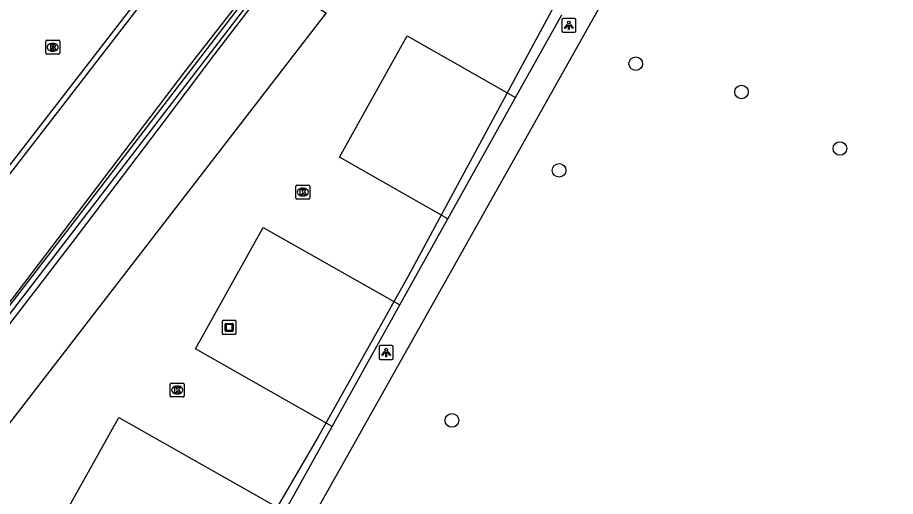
# Model space of a CAD drawing. Extents: x 160664 to 161506, y 382245 to 383288.
# Drawn here: x 161083.7 to 161146.8, y 382764.8 to 382799.2 of the extents above; entities that cross this region are included whole.
import ezdxf

# ---------------------------------------------------------------- set-up
doc = ezdxf.new("R2010")
doc.units = 0
for name, color, linetype in [('IMGEO_Boom', 7, 'Continuous'), ('IMGEO_Kolk', 7, 'Continuous'), ('IMGEO_Kunstobject', 7, 'Continuous'), ('IMGEO_Lichtpunt', 7, 'Continuous'), ('IMGEO_Pand_vergunning_verleend', 7, 'Continuous'), ('IMGEO_Rijbaan_lokaal_open', 7, 'Continuous'), ('IMGEO_Rioolput', 7, 'Continuous'), ('IMGEO_Voetpad_open', 7, 'Continuous')]:
    doc.layers.add(name, color=color, linetype=linetype)

msp = doc.modelspace()

# ---------------------------------------------------------------- linework, layer by layer
at = {"layer": 'IMGEO_Boom'}
for centre in [(161128.098, 382795.864), (161135.692, 382793.832), (161142.763, 382789.768), (161122.587, 382788.196), (161114.884, 382770.233)]:
    msp.add_circle(centre, 0.489, dxfattribs=at)
at = {"layer": 'IMGEO_Kolk'}
for p, q in [((161103.75, 382787.138), (161104.602, 382787.138)), ((161103.675, 382786.212), (161103.675, 382787.064)), ((161104.163, 382786.918), (161104.188, 382786.918)), ((161104.676, 382787.064), (161104.676, 382786.212)), ((161104.602, 382786.138), (161103.75, 382786.138)), ((161104.186, 382786.358), (161104.161, 382786.358)), ((161094.652, 382771.99), (161094.652, 382772.842)), ((161094.727, 382772.916), (161095.579, 382772.916)), ((161095.14, 382772.696), (161095.165, 382772.696)), ((161095.653, 382772.842), (161095.653, 382771.99)), ((161095.163, 382772.136), (161095.138, 382772.136)), ((161095.579, 382771.916), (161094.727, 382771.916))]:
    msp.add_line(p, q, dxfattribs=at)
for points in [[(161103.75, 382787.138), (161104.602, 382787.138)], [(161103.675, 382786.212), (161103.675, 382787.064)], [(161103.996, 382786.838), (161104.119, 382786.838), (161104.119, 382786.687), (161104.249, 382786.838), (161104.413, 382786.838), (161104.267, 382786.687), (161104.42, 382786.438), (161104.268, 382786.438), (161104.183, 382786.602), (161104.119, 382786.535), (161104.119, 382786.438), (161103.996, 382786.438), (161103.996, 382786.838)], [(161104.676, 382787.064), (161104.676, 382786.212)], [(161104.602, 382786.138), (161103.75, 382786.138)], [(161094.652, 382771.99), (161094.652, 382772.842)], [(161094.727, 382772.916), (161095.579, 382772.916)], [(161094.973, 382772.616), (161095.096, 382772.616), (161095.096, 382772.465), (161095.226, 382772.616), (161095.39, 382772.616), (161095.244, 382772.465), (161095.397, 382772.216), (161095.245, 382772.216), (161095.16, 382772.38), (161095.096, 382772.313), (161095.096, 382772.216), (161094.973, 382772.216), (161094.973, 382772.616)], [(161095.653, 382772.842), (161095.653, 382771.99)], [(161095.579, 382771.916), (161094.727, 382771.916)]]:
    msp.add_lwpolyline(points, dxfattribs=at)
for centre, start, end in [((161103.752, 382787.062), 91.55205, 178.44795), ((161103.752, 382787.062), 91.55205, 178.44795), ((161104.6, 382787.062), 1.55205, 88.44795), ((161104.6, 382787.062), 1.55205, 88.44795), ((161103.752, 382786.214), 181.55205, 268.44795), ((161103.752, 382786.214), 181.55205, 268.44795), ((161104.6, 382786.214), 271.55205, 358.44795), ((161104.6, 382786.214), 271.55205, 358.44795), ((161094.729, 382772.84), 91.55205, 178.44795), ((161094.729, 382772.84), 91.55205, 178.44795), ((161095.577, 382772.84), 1.55205, 88.44795), ((161095.577, 382772.84), 1.55205, 88.44795), ((161094.729, 382771.992), 181.55205, 268.44795), ((161094.729, 382771.992), 181.55205, 268.44795), ((161095.577, 382771.992), 271.55205, 358.44795), ((161095.577, 382771.992), 271.55205, 358.44795)]:
    msp.add_arc(centre, 0.0765, start, end, dxfattribs=at)
for centre, major_axis, ratio, start_param, end_param in [((161104.162, 382786.638), (-0.387, 0.002), 0.722429, 4.712389, 7.853982), ((161104.187, 382786.638), (-0.39, 0.002), 0.717154, 1.570796, 4.712389), ((161095.139, 382772.416), (-0.387, 0.002), 0.722429, 4.712389, 7.853982), ((161095.164, 382772.416), (-0.39, 0.002), 0.717154, 1.570796, 4.712389)]:
    msp.add_ellipse(centre, major_axis=major_axis, ratio=ratio, start_param=start_param, end_param=end_param, dxfattribs=at)
at = {"layer": 'IMGEO_Kunstobject'}
for p, q in [((161098.382, 382777.334), (161098.382, 382776.493)), ((161098.382, 382777.334), (161098.382, 382776.493)), ((161099.298, 382777.418), (161098.457, 382777.418)), ((161099.298, 382777.418), (161098.457, 382777.418)), ((161098.596, 382776.682), (161098.596, 382777.156)), ((161098.646, 382777.206), (161099.12, 382777.206)), ((161098.676, 382777.106), (161098.676, 382776.732)), ((161099.07, 382777.126), (161098.696, 382777.126)), ((161099.09, 382776.732), (161099.09, 382777.106)), ((161099.17, 382777.156), (161099.17, 382776.682)), ((161099.382, 382776.502), (161099.382, 382777.343)), ((161099.382, 382776.502), (161099.382, 382777.343)), ((161098.466, 382776.418), (161099.307, 382776.418)), ((161098.466, 382776.418), (161099.307, 382776.418)), ((161099.12, 382776.632), (161098.646, 382776.632)), ((161098.696, 382776.712), (161099.07, 382776.712))]:
    msp.add_line(p, q, dxfattribs=at)
for centre, radius, start, end in [((161098.46, 382777.34), 0.0779, 92.4484, 184.28452), ((161098.46, 382777.34), 0.0779, 92.4484, 184.28452), ((161098.646, 382777.156), 0.05, 90, 180), ((161098.696, 382777.106), 0.02, 90, 180), ((161099.07, 382777.106), 0.02, 360, 90), ((161099.12, 382777.156), 0.05, 360, 90), ((161099.304, 382777.34), 0.0779, 2.4484, 94.28452), ((161099.304, 382777.34), 0.0779, 2.4484, 94.28452), ((161098.46, 382776.496), 0.0779, 182.4484, 274.28452), ((161098.46, 382776.496), 0.0779, 182.4484, 274.28452), ((161098.646, 382776.682), 0.05, 180, 270), ((161098.696, 382776.732), 0.02, 180, 270), ((161099.07, 382776.732), 0.02, 270, 0), ((161099.12, 382776.682), 0.05, 270, 0), ((161099.304, 382776.496), 0.0779, 272.4484, 4.28452), ((161099.304, 382776.496), 0.0779, 272.4484, 4.28452)]:
    msp.add_arc(centre, radius, start, end, dxfattribs=at)
at = {"layer": 'IMGEO_Lichtpunt'}
for p, q in [((161123.693, 382799.12), (161122.885, 382799.12)), ((161123.693, 382799.12), (161122.885, 382799.12)), ((161122.791, 382799.025), (161122.791, 382798.218)), ((161122.791, 382799.025), (161122.791, 382798.218)), ((161123.787, 382798.218), (161123.787, 382799.025)), ((161123.787, 382798.218), (161123.787, 382799.025)), ((161122.885, 382798.124), (161123.693, 382798.124)), ((161122.885, 382798.124), (161123.693, 382798.124)), ((161109.666, 382775.515), (161109.666, 382774.708)), ((161109.666, 382775.515), (161109.666, 382774.708)), ((161110.568, 382775.61), (161109.76, 382775.61)), ((161110.568, 382775.61), (161109.76, 382775.61)), ((161110.662, 382774.708), (161110.662, 382775.515)), ((161110.662, 382774.708), (161110.662, 382775.515)), ((161109.76, 382774.614), (161110.568, 382774.614)), ((161109.76, 382774.614), (161110.568, 382774.614))]:
    msp.add_line(p, q, dxfattribs=at)
for points in [[(161123.165, 382798.689), (161123.204, 382798.661), (161123.016, 382798.399), (161122.978, 382798.426), (161123.165, 382798.689)], [(161123.267, 382798.641), (161123.314, 382798.641), (161123.314, 382798.319), (161123.267, 382798.319), (161123.267, 382798.641)], [(161123.377, 382798.661), (161123.415, 382798.688), (161123.602, 382798.426), (161123.563, 382798.398), (161123.377, 382798.661)], [(161110.04, 382775.179), (161110.079, 382775.151), (161109.891, 382774.889), (161109.853, 382774.916), (161110.04, 382775.179)], [(161110.142, 382775.131), (161110.189, 382775.131), (161110.189, 382774.809), (161110.142, 382774.809), (161110.142, 382775.131)], [(161110.252, 382775.151), (161110.29, 382775.178), (161110.477, 382774.916), (161110.438, 382774.888), (161110.252, 382775.151)]]:
    msp.add_lwpolyline(points, dxfattribs=at)
for centre in [(161123.29, 382798.823), (161110.165, 382775.313)]:
    msp.add_circle(centre, 0.0994, dxfattribs=at)
for centre, start, end in [((161122.885, 382799.025), 90, 180), ((161122.885, 382799.025), 90, 180), ((161123.693, 382799.025), 0, 90), ((161123.693, 382799.025), 0, 90), ((161122.885, 382798.218), 180, 270), ((161122.885, 382798.218), 180, 270), ((161123.693, 382798.218), 270, 0), ((161123.693, 382798.218), 270, 360), ((161109.76, 382775.515), 90, 180), ((161109.76, 382775.515), 90, 180), ((161110.568, 382775.515), 0, 90), ((161110.568, 382775.515), 0, 90), ((161109.76, 382774.708), 180, 270), ((161109.76, 382774.708), 180, 270), ((161110.568, 382774.708), 270, 0), ((161110.568, 382774.708), 270, 360)]:
    msp.add_arc(centre, 0.0946, start, end, dxfattribs=at)
at = {"layer": 'IMGEO_Pand_vergunning_verleend'}
msp.add_lwpolyline([(161056.082, 382855.064), (161060.29, 382860.428), (161074.85, 382878.894), (161137.947, 382874.451), (161146.752, 382866.872), (161124.102, 382803.494), (161122.529, 382800.578), (161111.719, 382780.544), (161105.267, 382769.061), (161092.363, 382746.932), (161075.369, 382777.41), (161071.58, 382785.44), (161085.588, 382803.94), (161084.359, 382804.87), (161070.671, 382815.235), (161068.803, 382816.304), (161083.669, 382834.92), (161056.082, 382855.064)], dxfattribs=at)
at = {"layer": 'IMGEO_Rijbaan_lokaal_open'}
for points in [[(161067.244, 382768.068), (161104.011, 382815.594), (161139.793, 382862.431), (161145.177, 382869.479)], [(161094.826, 382803.124), (161068.151, 382768.629)], [(161105.855, 382799.524), (161079.654, 382765.597), (161075.98, 382767.899)], [(161119.466, 382793.444), (161122.778, 382799.384)], [(161114.6, 382784.719), (161106.801, 382789.15), (161111.675, 382797.87), (161119.466, 382793.444)], [(161111.147, 382778.525), (161114.265, 382784.119), (161114.6, 382784.719)], [(161106.285, 382769.803), (161096.459, 382775.385), (161101.33, 382784.102), (161111.147, 382778.525)], [(161097.965, 382754.877), (161086.044, 382761.65), (161090.963, 382770.452), (161102.874, 382763.685)], [(161102.874, 382763.685), (161106.285, 382769.803)]]:
    msp.add_lwpolyline(points, dxfattribs=at)
at = {"layer": 'IMGEO_Rioolput'}
for p, q in [((161085.706, 382796.616), (161085.706, 382797.468)), ((161085.781, 382797.542), (161086.633, 382797.542)), ((161086.194, 382797.322), (161086.219, 382797.322)), ((161086.707, 382797.468), (161086.707, 382796.616)), ((161086.633, 382796.542), (161085.781, 382796.542)), ((161086.217, 382796.762), (161086.192, 382796.762))]:
    msp.add_line(p, q, dxfattribs=at)
for points in [[(161085.706, 382796.616), (161085.706, 382797.468)], [(161085.781, 382797.542), (161086.633, 382797.542)], [(161086.295, 382797.24), (161086.043, 382797.242), (161086.043, 382796.842)], [(161086.707, 382797.468), (161086.707, 382796.616)], [(161086.633, 382796.542), (161085.781, 382796.542)], [(161086.043, 382796.842), (161086.167, 382796.842), (161086.167, 382797.004), (161086.178, 382797.004)], [(161086.221, 382797.161), (161086.167, 382797.161), (161086.167, 382797.08)], [(161086.167, 382797.08), (161086.219, 382797.08)], [(161086.225, 382796.975), (161086.296, 382796.842), (161086.436, 382796.842), (161086.371, 382796.968)]]:
    msp.add_lwpolyline(points, dxfattribs=at)
for centre, radius, start, end in [((161085.783, 382797.466), 0.0765, 91.55205, 178.44795), ((161085.783, 382797.466), 0.0765, 91.55205, 178.44795), ((161086.294, 382797.13), 0.109, 350.36119, 89.41601), ((161086.631, 382797.466), 0.0765, 1.55205, 88.44795), ((161086.631, 382797.466), 0.0765, 1.55205, 88.44795), ((161085.783, 382796.618), 0.0765, 181.55205, 268.44795), ((161085.783, 382796.618), 0.0765, 181.55205, 268.44795), ((161086.177, 382796.951), 0.0533, 26.02933, 88.69889), ((161086.203, 382797.269), 0.19, 274.7715, 282.96867), ((161086.227, 382797.065), 0.0964, 77.00612, 93.18647), ((161086.241, 382797.122), 0.0378, 276.66336, 79.67722), ((161086.292, 382797.13), 0.112, 277.58423, 350.98172), ((161086.276, 382796.915), 0.108, 29.51342, 73.79051), ((161086.631, 382796.618), 0.0765, 271.55205, 358.44795), ((161086.631, 382796.618), 0.0765, 271.55205, 358.44795)]:
    msp.add_arc(centre, radius, start, end, dxfattribs=at)
for centre, major_axis, ratio, start_param, end_param in [((161086.193, 382797.042), (-0.387, 0.002), 0.722429, 4.712389, 7.853982), ((161086.218, 382797.042), (-0.39, 0.002), 0.717154, 1.570796, 4.712389)]:
    msp.add_ellipse(centre, major_axis=major_axis, ratio=ratio, start_param=start_param, end_param=end_param, dxfattribs=at)
at = {"layer": 'IMGEO_Voetpad_open'}
for points in [[(161140.033, 382841.479), (161127.204, 382804.912), (161127.971, 382804.387), (161097.432, 382750), (161094.515, 382744.805), (161093.761, 382743.487)], [(161102.474, 382803.055), (161102.157, 382803.298), (161068.084, 382758.991), (161068.402, 382758.747), (161102.474, 382803.055)], [(161095.977, 382802.27), (161099.231, 382799.854), (161095.667, 382795.282), (161073.191, 382765.694), (161071.525, 382766.957), (161069.892, 382768.195)], [(161075.98, 382767.899), (161081.199, 382774.706), (161087.609, 382783.001), (161093.86, 382791.228), (161097.844, 382796.555), (161101.902, 382801.834), (161105.855, 382799.524)], [(161114.6, 382784.719), (161119.466, 382793.444)], [(161106.285, 382769.803), (161111.147, 382778.525)]]:
    msp.add_lwpolyline(points, dxfattribs=at)

doc.saveas('drawing.dxf')
